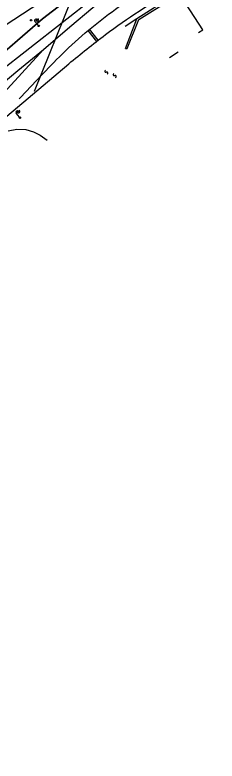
# Model space of a CAD drawing. Extents: x -469926 to -462499, y -1098642 to -1092733.
# Drawn here: x -465150.3 to -465079.9, y -1095723 to -1095463.4 of the extents above; entities that cross this region are included whole.
import ezdxf

# ---------------------------------------------------------------- set-up
doc = ezdxf.new("R2010")
doc.units = 0
for name, color, linetype in [('Vrstva 1', 7, 'Continuous'), ('Vrstva 11', 7, 'Continuous'), ('Vrstva 4', 7, 'Continuous'), ('Vrstva 51', 7, 'Continuous'), ('Vrstva 55', 7, 'Continuous'), ('Vrstva 63', 7, 'Continuous')]:
    doc.layers.add(name, color=color, linetype=linetype)

msp = doc.modelspace()

# ---------------------------------------------------------------- linework, layer by layer
at = {"layer": 'Vrstva 1'}
for p, q in [((-465130.45, -1095457.48), (-465143.66, -1095490.1)), ((-465084.93, -1095468.55), (-465092.59, -1095456.76)), ((-465140.77, -1095464.8), (-465133.8, -1095459.49)), ((-465159.16, -1095480.64), (-465140.77, -1095464.8)), ((-465086.39, -1095469.5), (-465084.93, -1095468.55)), ((-465096.43, -1095478.19), (-465093.41, -1095476.27))]:
    msp.add_line(p, q, dxfattribs=at)
msp.add_spline([(-465185.92, -1095466.07), (-465166.39, -1095451.92), (-465155.31, -1095442.39), (-465145.1, -1095431.54)], degree=3, dxfattribs=at)
at = {"layer": 'Vrstva 11'}
msp.add_lwpolyline([(-465133.8, -1095459.49), (-465140.77, -1095464.8), (-465159.16, -1095480.64), (-465171.06, -1095490.33), (-465171.06, -1095490.33), (-465215.05, -1095526.7), (-465249.8, -1095555.25), (-465263.88, -1095567.01), (-465286.35, -1095586.2), (-465286.35, -1095586.2), (-465286.35, -1095586.2), (-465357.14, -1095643.45), (-465362, -1095647.79), (-465362, -1095647.79), (-465362, -1095647.79), (-465362, -1095647.79), (-465427.61, -1095701.22), (-465427.61, -1095701.22), (-465449.05, -1095723)], dxfattribs=at)
at = {"layer": 'Vrstva 4'}
for p, q in [((-465095.38, -1095456.78), (-465107.87, -1095464.77)), ((-465107.2, -1095465.02), (-465095.45, -1095457.62)), ((-465107.87, -1095464.77), (-465111.98, -1095467.4)), ((-465111.8, -1095475.07), (-465107.87, -1095464.77)), ((-465111.26, -1095475.13), (-465107.2, -1095465.02)), ((-465111.8, -1095475.07), (-465111.26, -1095475.13)), ((-465152.68, -1095503.77), (-465149.67, -1095503.11)), ((-465149.67, -1095503.11), (-465146.57, -1095503.25)), ((-465146.57, -1095503.25), (-465143.87, -1095504.06)), ((-465143.87, -1095504.06), (-465141.49, -1095505.24)), ((-465141.49, -1095505.24), (-465139.1, -1095507))]:
    msp.add_line(p, q, dxfattribs=at)
at = {"layer": 'Vrstva 51'}
msp.add_line((-465166.47, -1095475.28), (-465079.91, -1095418.57), dxfattribs=at)
for centre, radius, start, end in [((-465118.65, -1095483.01), 0.376, 109.0304, 295.3415), ((-465118.33, -1095483.68), 0.377, 288.3543, 116.0175), ((-465115.73, -1095484.17), 0.376, 109.0304, 295.3415), ((-465115.4, -1095484.85), 0.377, 288.3543, 116.0175)]:
    msp.add_arc(centre, radius, start, end, dxfattribs=at)
at = {"layer": 'Vrstva 55'}
for p, q in [((-465142.19, -1095467.03), (-465143.35, -1095465.72)), ((-465143.09, -1095465.49), (-465142.11, -1095464.62)), ((-465141.97, -1095467.46), (-465141.94, -1095466.98)), ((-465142.16, -1095467.43), (-465142.13, -1095466.99)), ((-465123.1, -1095470.43), (-465123.1, -1095470.43)), ((-465148.74, -1095498.98), (-465149.87, -1095497.65)), ((-465149.6, -1095497.42), (-465148.61, -1095496.58)), ((-465148.71, -1095499.38), (-465148.68, -1095498.95)), ((-465148.53, -1095499.42), (-465148.49, -1095498.94))]:
    msp.add_line(p, q, dxfattribs=at)
for points in [[(-465180.88, -1095504.97), (-465158.95, -1095490.77), (-465149.29, -1095482.77), (-465140.39, -1095475.5), (-465131.18, -1095467.6), (-465099.11, -1095440.59)], [(-465121.75, -1095472.61), (-465124.81, -1095468.79)], [(-465121.28, -1095472.24), (-465124.36, -1095468.43)], [(-465300, -1095615.23), (-465273.02, -1095592.91), (-465242.22, -1095567.24), (-465211.34, -1095541.25), (-465196.94, -1095528.98), (-465164.34, -1095501.5), (-465140.39, -1095475.5)], [(-465158.53, -1095503.01), (-465131.6, -1095480.44)]]:
    msp.add_lwpolyline(points, dxfattribs=at)
for centre in [(-465144.68, -1095465.27), (-465142.03, -1095467.22), (-465142.03, -1095467.22), (-465148.58, -1095499.17), (-465148.58, -1095499.17)]:
    msp.add_circle(centre, 0.25, dxfattribs=at)
for centre, start, end in [((-465142.98, -1095465.39), 41.3702, 221.3702), ((-465142.6, -1095465.06), 220.6676, 42.0728), ((-465149.49, -1095497.32), 40.1907, 220.1907), ((-465149.1, -1095497.01), 219.4881, 40.8933)]:
    msp.add_arc(centre, 0.5, start, end, dxfattribs=at)
for points in [[(-465148.86, -1095492.65), (-465133.86, -1095477.05), (-465124.7, -1095468.7), (-465115.32, -1095461.4), (-465100.72, -1095450.04)], [(-465131.6, -1095480.44), (-465118.8, -1095470.27), (-465094.95, -1095454.29)]]:
    msp.add_spline(points, degree=3, dxfattribs=at)
at = {"layer": 'Vrstva 63'}
msp.add_line((-465119.4, -1095454.77), (-465259.82, -1095564.73), dxfattribs=at)

doc.saveas('drawing.dxf')
